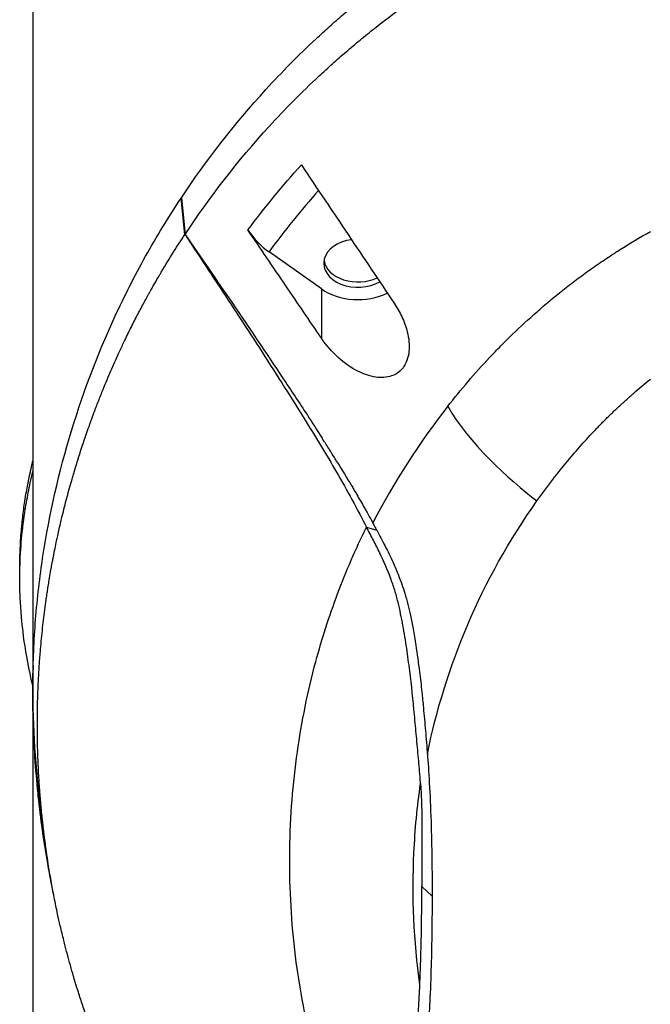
# Model space of a CAD drawing. Header units: millimetres. Extents: x 0 to 4378, y 0 to 2397.
# Tile 495 of 656: x 2191 to 2233, y 1215 to 1280. Entities that reach past the tile are written whole.
import ezdxf

# ---------------------------------------------------------------- set-up
doc = ezdxf.new("R2010")
doc.units = ezdxf.units.MM
doc.header["$LTSCALE"] = 0.2

# ---------------------------------------------------------------- blocks, each defined once
blk = doc.blocks.new('Blk$A16R2-0W24Z')
for p, q in [((-59, 810.3), (-59, 661.9)), ((-49.173, 768.716), (-49.181, 768.703)), ((-48.936, 766.294), (-49.181, 768.703)), ((-49.173, 768.716), (-48.929, 766.296)), ((-48.936, 766.294), (-48.929, 766.296)), ((-44.767, 766.59), (-44.769, 766.594)), ((-39.904, 762.684), (-43.374, 765.138)), ((-39.904, 762.684), (-39.904, 759.428)), ((-36.925, 746.923), (-36.251, 746.715)), ((-59.86, 743.523), (-59.86, 744.231)), ((-33.265, 723.135), (-32.586, 722.508))]:
    blk.add_line(p, q)
for start, end in [(178.37275, 180), (180.17099, 188.13341), (188.71318, 188.71345)]:
    blk.add_arc((0, 736.1), 59, start, end)
for centre, major_axis, ratio, start_param, end_param in [((-18.614, 750.608), (26.812, 29.54), 0.712143, 1.587631, 1.718759), ((-43.364, 767.263), (-1.866, 2.482), 0.493586, 1.472584, 2.147523), ((-37.5, 764.384), (-2.25, 0), 0.707107, 4.899392, 8.553314), ((-37.5, 764.738), (-2.25, 0), 0.707107, 0.111341, 2.17267), ((-37.5, 764.384), (3.4, 0), 0.707107, 3.926987, 5.324141), ((31.24, 715.209), (69.804, -27.469), 0.801889, 2.907243, 3.059)]:
    blk.add_ellipse(centre, major_axis=major_axis, ratio=ratio, start_param=start_param, end_param=end_param)
for points, knots in [([(-49.173, 768.716), (-47.53, 771.188), (-45.674, 773.591), (-43.056, 776.46), (-42.517, 777.027), (-41.41, 778.146), (-40.842, 778.698), (-39.966, 779.514), (-39.671, 779.784), (-39.072, 780.32), (-38.769, 780.586), (-38.155, 781.113), (-37.844, 781.375), (-37.215, 781.893), (-36.897, 782.15), (-35.931, 782.913), (-35.272, 783.412), (-33.923, 784.39), (-33.233, 784.868), (-31.823, 785.801), (-31.102, 786.256), (-29.63, 787.14), (-28.879, 787.569), (-26.579, 788.815), (-24.985, 789.59), (-21.685, 791.009), (-19.982, 791.658), (-18.229, 792.232)], [-1, -1, -1, -1, -0.75, -0.75, -0.6875, -0.6875, -0.625, -0.625, -0.59375, -0.59375, -0.5625, -0.5625, -0.53125, -0.53125, -0.5, -0.5, -0.4375, -0.4375, -0.375, -0.375, -0.3125, -0.3125, -0.25, -0.25, -0.125, -0.125, 0, 0, 0, 0]), ([(-48.929, 766.296), (-47.296, 768.757), (-45.449, 771.154), (-42.846, 774.011), (-42.31, 774.575), (-41.209, 775.689), (-40.644, 776.237), (-39.774, 777.051), (-39.479, 777.32), (-38.884, 777.851), (-38.583, 778.113), (-37.972, 778.638), (-37.663, 778.9), (-37.037, 779.419), (-36.721, 779.676), (-35.76, 780.437), (-35.104, 780.932), (-33.762, 781.902), (-33.076, 782.377), (-31.673, 783.307), (-30.956, 783.761), (-29.491, 784.644), (-28.744, 785.071), (-26.455, 786.311), (-24.869, 787.086), (-21.585, 788.504), (-19.89, 789.156), (-18.145, 789.735)], [0, 0, 0, 0, 0.25, 0.25, 0.3125, 0.3125, 0.375, 0.375, 0.40625, 0.40625, 0.4375, 0.4375, 0.46875, 0.46875, 0.5, 0.5, 0.5625, 0.5625, 0.625, 0.625, 0.6875, 0.6875, 0.75, 0.75, 0.875, 0.875, 0.9999999, 0.9999999, 0.9999999, 0.9999999]), ([(-41.232, 770.892), (-40.203, 769.356), (-39.169, 767.813), (-37.111, 764.744), (-36.099, 763.236), (-35.096, 761.744)], [0.000001, 0.000001, 0.000001, 0.000001, 0.555059, 0.555059, 1.110141, 1.110141, 1.110141, 1.110141]), ([(-58.489, 728.377), (-58.827, 730.943), (-58.998, 733.521), (-59, 737.498), (-58.951, 738.898), (-58.753, 741.695), (-58.604, 743.091), (-58.006, 747.27), (-57.403, 750.041), (-55.786, 755.523), (-54.777, 758.235), (-52.931, 762.227), (-52.261, 763.546), (-50.807, 766.15), (-50.023, 767.436), (-49.181, 768.703)], [-0.6150654, -0.6150654, -0.6150654, -0.6150654, -0.5, -0.5, -0.4375, -0.4375, -0.375, -0.375, -0.25, -0.25, -0.125, -0.125, -0.0625, -0.0625, 0, 0, 0, 0]), ([(-48.925, 701.34), (-49.186, 701.734), (-49.449, 702.141), (-49.713, 702.561), (-49.973, 702.975), (-50.234, 703.402), (-50.494, 703.841), (-50.576, 703.98), (-50.659, 704.12), (-50.74, 704.26), (-50.822, 704.401), (-50.903, 704.542), (-50.983, 704.681), (-51.064, 704.823), (-51.143, 704.963), (-51.22, 705.101), (-51.228, 705.116), (-51.236, 705.13), (-51.244, 705.144), (-51.307, 705.257), (-51.368, 705.366), (-51.427, 705.473), (-51.487, 705.583), (-51.546, 705.69), (-51.604, 705.798), (-51.655, 705.892), (-51.706, 705.987), (-51.757, 706.082), (-51.924, 706.393), (-52.093, 706.716), (-52.265, 707.052), (-52.435, 707.386), (-52.608, 707.732), (-52.782, 708.091), (-52.832, 708.193), (-52.882, 708.297), (-52.932, 708.4), (-52.981, 708.504), (-53.03, 708.607), (-53.078, 708.707), (-53.127, 708.813), (-53.175, 708.915), (-53.22, 709.011), (-53.226, 709.025), (-53.233, 709.039), (-53.239, 709.053), (-53.25, 709.076), (-53.26, 709.097), (-53.269, 709.117), (-53.287, 709.157), (-53.302, 709.189), (-53.316, 709.22), (-53.327, 709.243), (-53.337, 709.265), (-53.348, 709.289), (-53.379, 709.356), (-53.415, 709.435), (-53.456, 709.525), (-53.497, 709.615), (-53.543, 709.717), (-53.593, 709.831), (-53.644, 709.945), (-53.7, 710.071), (-53.76, 710.209), (-53.769, 710.229), (-53.778, 710.249), (-53.787, 710.27), (-53.849, 710.413), (-53.916, 710.568), (-53.987, 710.735), (-54.014, 710.799), (-54.042, 710.865), (-54.069, 710.929), (-54.093, 710.985), (-54.116, 711.039), (-54.137, 711.09), (-54.18, 711.194), (-54.221, 711.292), (-54.26, 711.386), (-54.3, 711.485), (-54.339, 711.579), (-54.376, 711.671), (-54.385, 711.694), (-54.395, 711.718), (-54.404, 711.741), (-54.485, 711.941), (-54.56, 712.13), (-54.63, 712.308), (-54.7, 712.486), (-54.764, 712.654), (-54.824, 712.81), (-54.866, 712.92), (-54.905, 713.024), (-54.942, 713.124), (-55.025, 713.345), (-55.112, 713.58), (-55.201, 713.828), (-55.291, 714.077), (-55.384, 714.34), (-55.479, 714.616), (-55.574, 714.893), (-55.672, 715.183), (-55.772, 715.486), (-55.866, 715.775), (-55.962, 716.076), (-56.059, 716.389), (-56.065, 716.407), (-56.07, 716.424), (-56.076, 716.442), (-56.106, 716.541), (-56.137, 716.642), (-56.167, 716.741), (-56.198, 716.843), (-56.228, 716.944), (-56.257, 717.041), (-56.269, 717.081), (-56.281, 717.121), (-56.292, 717.16), (-56.296, 717.171), (-56.299, 717.183), (-56.302, 717.194), (-56.375, 717.441), (-56.445, 717.686), (-56.513, 717.928), (-56.582, 718.173), (-56.648, 718.415), (-56.712, 718.656), (-56.777, 718.9), (-56.84, 719.142), (-56.901, 719.384), (-56.917, 719.449), (-56.934, 719.514), (-56.95, 719.579), (-57.029, 719.897), (-57.106, 720.215), (-57.179, 720.533), (-57.24, 720.794), (-57.298, 721.055), (-57.355, 721.317), (-57.435, 721.684), (-57.511, 722.051), (-57.584, 722.419), (-57.656, 722.788), (-57.725, 723.156), (-57.791, 723.524), (-57.856, 723.895), (-57.918, 724.266), (-57.976, 724.634), (-58.019, 724.902), (-58.059, 725.169), (-58.097, 725.434), (-58.098, 725.444), (-58.1, 725.455), (-58.101, 725.465), (-58.115, 725.561), (-58.128, 725.655), (-58.141, 725.748), (-58.154, 725.842), (-58.167, 725.935), (-58.179, 726.03), (-58.181, 726.044), (-58.183, 726.058), (-58.185, 726.072), (-58.214, 726.289), (-58.243, 726.519), (-58.272, 726.763), (-58.281, 726.834), (-58.29, 726.907), (-58.299, 726.984), (-58.307, 727.056), (-58.316, 727.132), (-58.325, 727.214), (-58.328, 727.238), (-58.33, 727.261), (-58.333, 727.286), (-58.342, 727.364), (-58.351, 727.446), (-58.36, 727.529), (-58.369, 727.611), (-58.377, 727.694), (-58.386, 727.776), (-58.387, 727.793), (-58.389, 727.81), (-58.391, 727.827), (-58.409, 728.007), (-58.426, 728.175), (-58.44, 728.329), (-58.455, 728.484), (-58.468, 728.627), (-58.479, 728.756), (-58.49, 728.882), (-58.499, 728.995), (-58.507, 729.097), (-58.516, 729.199), (-58.523, 729.289), (-58.529, 729.366), (-58.535, 729.445), (-58.539, 729.51), (-58.543, 729.563), (-58.545, 729.58), (-58.546, 729.596), (-58.547, 729.619), (-58.548, 729.635), (-58.55, 729.654), (-58.552, 729.679), (-58.577, 730.036), (-58.6, 730.406), (-58.62, 730.789), (-58.636, 731.108), (-58.651, 731.436), (-58.663, 731.772), (-58.665, 731.843), (-58.668, 731.92), (-58.67, 731.999), (-58.673, 732.075), (-58.675, 732.154), (-58.677, 732.232), (-58.678, 732.255), (-58.678, 732.279), (-58.679, 732.302), (-58.684, 732.489), (-58.688, 732.664), (-58.69, 732.827), (-58.693, 732.994), (-58.695, 733.147), (-58.697, 733.288), (-58.698, 733.432), (-58.699, 733.563), (-58.699, 733.681), (-58.699, 733.728), (-58.699, 733.774), (-58.699, 733.822), (-58.699, 733.84), (-58.699, 733.864), (-58.699, 733.888), (-58.699, 734.229), (-58.696, 734.57), (-58.69, 734.911), (-58.684, 735.249), (-58.675, 735.587), (-58.663, 735.925), (-58.651, 736.269), (-58.635, 736.613), (-58.617, 736.959), (-58.599, 737.306), (-58.578, 737.653), (-58.553, 738.004), (-58.552, 738.01), (-58.552, 738.017), (-58.551, 738.023), (-58.544, 738.127), (-58.536, 738.235), (-58.528, 738.345), (-58.519, 738.454), (-58.511, 738.565), (-58.501, 738.676), (-58.482, 738.916), (-58.461, 739.153), (-58.439, 739.386), (-58.416, 739.623), (-58.393, 739.856), (-58.369, 740.084), (-58.343, 740.319), (-58.317, 740.55), (-58.291, 740.776), (-58.263, 741.006), (-58.235, 741.231), (-58.207, 741.451), (-58.177, 741.677), (-58.147, 741.898), (-58.116, 742.113), (-58.113, 742.133), (-58.111, 742.153), (-58.109, 742.166), (-58.1, 742.227), (-58.091, 742.292), (-58.08, 742.363), (-58.077, 742.381), (-58.075, 742.4), (-58.072, 742.419), (-58.058, 742.512), (-58.043, 742.616), (-58.025, 742.732), (-58.007, 742.848), (-57.987, 742.976), (-57.965, 743.116), (-57.944, 743.244), (-57.921, 743.383), (-57.897, 743.532), (-57.894, 743.545), (-57.892, 743.557), (-57.89, 743.57), (-57.862, 743.738), (-57.831, 743.918), (-57.797, 744.11), (-57.789, 744.155), (-57.781, 744.201), (-57.773, 744.242), (-57.747, 744.39), (-57.721, 744.53), (-57.695, 744.665), (-57.679, 744.752), (-57.663, 744.836), (-57.647, 744.918), (-57.607, 745.128), (-57.568, 745.325), (-57.53, 745.509), (-57.493, 745.692), (-57.458, 745.862), (-57.424, 746.019), (-57.413, 746.072), (-57.402, 746.122), (-57.391, 746.176), (-57.379, 746.23), (-57.367, 746.287), (-57.353, 746.35), (-57.32, 746.504), (-57.285, 746.659), (-57.249, 746.816), (-57.214, 746.972), (-57.178, 747.128), (-57.141, 747.285), (-57.111, 747.411), (-57.081, 747.537), (-57.051, 747.662), (-56.952, 748.069), (-56.851, 748.464), (-56.75, 748.847), (-56.743, 748.871), (-56.737, 748.896), (-56.73, 748.921), (-56.623, 749.326), (-56.514, 749.716), (-56.405, 750.093), (-56.373, 750.206), (-56.34, 750.317), (-56.308, 750.427), (-56.218, 750.731), (-56.123, 751.044), (-56.023, 751.366), (-56.012, 751.4), (-56.001, 751.435), (-55.99, 751.47), (-55.889, 751.793), (-55.781, 752.125), (-55.668, 752.466), (-55.656, 752.499), (-55.645, 752.533), (-55.634, 752.567), (-55.609, 752.641), (-55.584, 752.716), (-55.558, 752.792), (-55.439, 753.142), (-55.314, 753.501), (-55.181, 753.868), (-55.173, 753.889), (-55.165, 753.91), (-55.158, 753.932), (-55.121, 754.032), (-55.084, 754.133), (-55.048, 754.233), (-55.016, 754.318), (-54.985, 754.402), (-54.955, 754.484), (-54.856, 754.747), (-54.757, 755.008), (-54.656, 755.267), (-54.555, 755.525), (-54.453, 755.782), (-54.349, 756.038), (-54.284, 756.197), (-54.219, 756.356), (-54.153, 756.514), (-54.07, 756.713), (-53.986, 756.912), (-53.9, 757.112), (-53.815, 757.309), (-53.729, 757.508), (-53.64, 757.708), (-53.553, 757.904), (-53.464, 758.102), (-53.373, 758.302), (-53.341, 758.372), (-53.309, 758.442), (-53.276, 758.513), (-53.27, 758.526), (-53.264, 758.539), (-53.258, 758.552), (-53.207, 758.664), (-53.153, 758.78), (-53.098, 758.897), (-53.044, 759.012), (-52.988, 759.128), (-52.933, 759.245), (-52.887, 759.34), (-52.841, 759.435), (-52.796, 759.53), (-52.774, 759.575), (-52.751, 759.62), (-52.73, 759.665), (-52.575, 759.982), (-52.423, 760.286), (-52.275, 760.577), (-52.127, 760.867), (-51.982, 761.145), (-51.841, 761.41), (-51.701, 761.675), (-51.565, 761.927), (-51.433, 762.166), (-51.401, 762.225), (-51.369, 762.282), (-51.336, 762.342), (-51.316, 762.378), (-51.296, 762.414), (-51.275, 762.451), (-51.273, 762.456), (-51.27, 762.46), (-51.268, 762.465), (-51.165, 762.649), (-51.059, 762.837), (-50.95, 763.028), (-50.843, 763.214), (-50.734, 763.402), (-50.623, 763.592), (-50.582, 763.662), (-50.54, 763.732), (-50.499, 763.802), (-50.233, 764.25), (-49.956, 764.704), (-49.667, 765.163), (-49.431, 765.537), (-49.187, 765.914), (-48.936, 766.294)], [-1, -1, -1, -1, -0.9789296, -0.9789296, -0.9789296, -0.9581244, -0.9581244, -0.9581244, -0.9515451, -0.9515451, -0.9515451, -0.9449348, -0.9449348, -0.9449348, -0.9382041, -0.9382041, -0.9382041, -0.9375, -0.9375, -0.9375, -0.9319977, -0.9319977, -0.9319977, -0.9263951, -0.9263951, -0.9263951, -0.921504, -0.921504, -0.921504, -0.9055419, -0.9055419, -0.9055419, -0.8896704, -0.8896704, -0.8896704, -0.8851265, -0.8851265, -0.8851265, -0.8805228, -0.8805228, -0.8805228, -0.875695, -0.875695, -0.875695, -0.875, -0.875, -0.875, -0.8738027, -0.8738027, -0.8738027, -0.871339, -0.871339, -0.871339, -0.8694745, -0.8694745, -0.8694745, -0.8642105, -0.8642105, -0.8642105, -0.8589421, -0.8589421, -0.8589421, -0.853667, -0.853667, -0.853667, -0.8528979, -0.8528979, -0.8528979, -0.8475582, -0.8475582, -0.8475582, -0.8455145, -0.8455145, -0.8455145, -0.84375, -0.84375, -0.84375, -0.8401552, -0.8401552, -0.8401552, -0.8363637, -0.8363637, -0.8363637, -0.8353788, -0.8353788, -0.8353788, -0.826964, -0.826964, -0.826964, -0.8184892, -0.8184892, -0.8184892, -0.8125358, -0.8125358, -0.8125358, -0.799416, -0.799416, -0.799416, -0.7862374, -0.7862374, -0.7862374, -0.7730127, -0.7730127, -0.7730127, -0.7604312, -0.7604312, -0.7604312, -0.7597326, -0.7597326, -0.7597326, -0.7557579, -0.7557579, -0.7557579, -0.7516937, -0.7516937, -0.7516937, -0.75, -0.75, -0.75, -0.7495095, -0.7495095, -0.7495095, -0.738744, -0.738744, -0.738744, -0.7278633, -0.7278633, -0.7278633, -0.7168641, -0.7168641, -0.7168641, -0.7138982, -0.7138982, -0.7138982, -0.699398, -0.699398, -0.699398, -0.6875, -0.6875, -0.6875, -0.6708213, -0.6708213, -0.6708213, -0.6540892, -0.6540892, -0.6540892, -0.6372304, -0.6372304, -0.6372304, -0.625, -0.625, -0.625, -0.6245336, -0.6245336, -0.6245336, -0.6200516, -0.6200516, -0.6200516, -0.6155535, -0.6155535, -0.6155535, -0.6148977, -0.6148977, -0.6148977, -0.6047574, -0.6047574, -0.6047574, -0.601782, -0.601782, -0.601782, -0.5990028, -0.5990028, -0.5990028, -0.5982143, -0.5982143, -0.5982143, -0.5957162, -0.5957162, -0.5957162, -0.5932599, -0.5932599, -0.5932599, -0.5927372, -0.5927372, -0.5927372, -0.5872406, -0.5872406, -0.5872406, -0.581718, -0.581718, -0.581718, -0.5763525, -0.5763525, -0.5763525, -0.5709392, -0.5709392, -0.5709392, -0.5654651, -0.5654651, -0.5654651, -0.5637081, -0.5637081, -0.5637081, -0.5625, -0.5625, -0.5625, -0.545469, -0.545469, -0.545469, -0.53125, -0.53125, -0.53125, -0.5282658, -0.5282658, -0.5282658, -0.5253909, -0.5253909, -0.5253909, -0.5245175, -0.5245175, -0.5245175, -0.5174983, -0.5174983, -0.5174983, -0.5103448, -0.5103448, -0.5103448, -0.5030587, -0.5030587, -0.5030587, -0.5001152, -0.5001152, -0.5001152, -0.4990096, -0.4990096, -0.4990096, -0.4837025, -0.4837025, -0.4837025, -0.4685308, -0.4685308, -0.4685308, -0.4531559, -0.4531559, -0.4531559, -0.4377811, -0.4377811, -0.4377811, -0.4375, -0.4375, -0.4375, -0.4329347, -0.4329347, -0.4329347, -0.4283694, -0.4283694, -0.4283694, -0.4184079, -0.4184079, -0.4184079, -0.408246, -0.408246, -0.408246, -0.3977585, -0.3977585, -0.3977585, -0.3870567, -0.3870567, -0.3870567, -0.3760297, -0.3760297, -0.3760297, -0.375, -0.375, -0.375, -0.370183, -0.370183, -0.370183, -0.3689622, -0.3689622, -0.3689622, -0.3630616, -0.3630616, -0.3630616, -0.3571539, -0.3571539, -0.3571539, -0.3517039, -0.3517039, -0.3517039, -0.3512462, -0.3512462, -0.3512462, -0.3451806, -0.3451806, -0.3451806, -0.34375, -0.34375, -0.34375, -0.3385373, -0.3385373, -0.3385373, -0.3351938, -0.3351938, -0.3351938, -0.3266595, -0.3266595, -0.3266595, -0.3181557, -0.3181557, -0.3181557, -0.3153279, -0.3153279, -0.3153279, -0.3125, -0.3125, -0.3125, -0.3057124, -0.3057124, -0.3057124, -0.2989718, -0.2989718, -0.2989718, -0.2935114, -0.2935114, -0.2935114, -0.2757097, -0.2757097, -0.2757097, -0.2745503, -0.2745503, -0.2745503, -0.2556523, -0.2556523, -0.2556523, -0.25, -0.25, -0.25, -0.2343962, -0.2343962, -0.2343962, -0.2327153, -0.2327153, -0.2327153, -0.2171142, -0.2171142, -0.2171142, -0.2155792, -0.2155792, -0.2155792, -0.2121786, -0.2121786, -0.2121786, -0.196408, -0.196408, -0.196408, -0.195491, -0.195491, -0.195491, -0.1911869, -0.1911869, -0.1911869, -0.1875, -0.1875, -0.1875, -0.1755694, -0.1755694, -0.1755694, -0.1636589, -0.1636589, -0.1636589, -0.15625, -0.15625, -0.15625, -0.1469514, -0.1469514, -0.1469514, -0.1377448, -0.1377448, -0.1377448, -0.1287205, -0.1287205, -0.1287205, -0.1255778, -0.1255778, -0.1255778, -0.125, -0.125, -0.125, -0.1200029, -0.1200029, -0.1200029, -0.1150898, -0.1150898, -0.1150898, -0.1110546, -0.1110546, -0.1110546, -0.1091039, -0.1091039, -0.1091039, -0.0953851, -0.0953851, -0.0953851, -0.0816866, -0.0816866, -0.0816866, -0.0680382, -0.0680382, -0.0680382, -0.064702, -0.064702, -0.064702, -0.0627335, -0.0627335, -0.0627335, -0.0625, -0.0625, -0.0625, -0.0529112, -0.0529112, -0.0529112, -0.0435346, -0.0435346, -0.0435346, -0.0400854, -0.0400854, -0.0400854, -0.01801, -0.01801, -0.01801, 0, 0, 0, 0]), ([(-48.936, 766.294), (-48.8, 766.09), (-48.665, 765.886), (-47.518, 764.155), (-46.508, 762.621), (-44.509, 759.556), (-43.512, 758.012), (-42.026, 755.673), (-41.534, 754.892), (-40.319, 752.94), (-39.594, 751.754), (-38.557, 749.961), (-38.217, 749.356), (-37.487, 748.005), (-37.235, 747.501), (-36.925, 746.923)], [-1.761937, -1.761937, -1.761937, -1.761937, -1.707736, -1.707736, -1.302327, -1.302327, -0.895804, -0.895804, -0.684392, -0.684392, -0.36059, -0.36059, -0.198801, -0.198801, 0, 0, 0, 0]), ([(-48.929, 766.296), (-47.88, 764.78), (-46.835, 763.261), (-44.679, 760.103), (-43.568, 758.463), (-41.923, 755.99), (-41.378, 755.164), (-40.51, 753.829), (-40.183, 753.324), (-39.86, 752.816)], [-1, -1, -1, -1, -0.7573218, -0.7573218, -0.4967513, -0.4967513, -0.3664661, -0.3664661, -0.2872955, -0.2872955, -0.2872955, -0.2872955]), ([(-39.904, 759.428), (-40.698, 760.594), (-41.476, 761.738), (-43.098, 764.127), (-43.936, 765.364), (-44.767, 766.59)], [0.000001, 0.000001, 0.000001, 0.000001, 0.4235636, 0.4235636, 0.8687454, 0.8687454, 0.8687454, 0.8687454]), ([(-31.541, 754.925), (-30.682, 756.022), (-29.767, 757.096), (-28.54, 758.401), (-28.29, 758.661), (-27.786, 759.176), (-27.53, 759.432), (-26.747, 760.192), (-26.201, 760.686), (-25.368, 761.419), (-25.088, 761.662), (-24.663, 762.024), (-24.52, 762.144), (-24.23, 762.381), (-24.083, 762.498), (-23.636, 762.846), (-23.336, 763.077), (-22.728, 763.533), (-22.421, 763.759), (-21.797, 764.205), (-21.479, 764.422), (-20.835, 764.854), (-20.51, 765.067), (-19.519, 765.693), (-18.841, 766.098), (-18.144, 766.486)], [-1, -1, -1, -1, -0.75, -0.75, -0.6875, -0.6875, -0.625, -0.625, -0.5, -0.5, -0.4375, -0.4375, -0.40625, -0.40625, -0.375, -0.375, -0.3125, -0.3125, -0.25, -0.25, -0.1875, -0.1875, -0.125, -0.125, 0, 0, 0, 0]), ([(-35.096, 761.744), (-34.908, 761.464), (-34.739, 761.169), (-34.441, 760.536), (-34.316, 760.193), (-34.119, 759.41), (-34.074, 758.968), (-34.136, 758.342), (-34.18, 758.14), (-34.301, 757.812), (-34.366, 757.682), (-34.527, 757.439), (-34.622, 757.329), (-34.888, 757.098), (-35.069, 756.996), (-35.59, 756.816), (-35.949, 756.798), (-36.709, 756.911), (-37.109, 757.049), (-37.947, 757.474), (-38.386, 757.784), (-39.202, 758.52), (-39.582, 758.954), (-39.904, 759.428)], [-1.2335, -1.2335, -1.2335, -1.2335, -1.132064, -1.132064, -1.02217, -1.02217, -0.882, -0.882, -0.810034, -0.810034, -0.75577, -0.75577, -0.699246, -0.699246, -0.616751, -0.616751, -0.481893, -0.481893, -0.338959, -0.338959, -0.171786, -0.171786, -0.000001, -0.000001, -0.000001, -0.000001]), ([(-25.65, 748.655), (-25.139, 749.376), (-24.603, 750.088), (-24.039, 750.79), (-23.897, 750.965), (-23.755, 751.139), (-23.61, 751.313), (-23.465, 751.487), (-23.319, 751.66), (-23.171, 751.832), (-22.874, 752.177), (-22.57, 752.519), (-22.259, 752.857), (-22.103, 753.026), (-21.946, 753.194), (-21.786, 753.361), (-21.707, 753.445), (-21.626, 753.528), (-21.546, 753.611), (-21.465, 753.694), (-21.384, 753.777), (-21.302, 753.86), (-21.139, 754.025), (-20.973, 754.189), (-20.806, 754.353), (-20.639, 754.516), (-20.47, 754.679), (-20.298, 754.84), (-20.127, 755.001), (-19.954, 755.161), (-19.779, 755.32), (-19.603, 755.48), (-19.426, 755.637), (-19.246, 755.794), (-18.887, 756.108), (-18.52, 756.417), (-18.143, 756.721)], [0, 0, 0, 0, 0.2499921, 0.2499921, 0.2499921, 0.3124905, 0.3124905, 0.3124905, 0.374989, 0.374989, 0.374989, 0.4999862, 0.4999862, 0.4999862, 0.5624848, 0.5624848, 0.5624848, 0.5937341, 0.5937341, 0.5937341, 0.6249834, 0.6249834, 0.6249834, 0.6874821, 0.6874821, 0.6874821, 0.7499806, 0.7499806, 0.7499806, 0.8124791, 0.8124791, 0.8124791, 0.8749774, 0.8749774, 0.8749774, 1, 1, 1, 1]), ([(-38.859, 751.223), (-38.984, 751.427), (-39.11, 751.629), (-39.237, 751.832), (-39.25, 751.852), (-39.263, 751.872), (-39.275, 751.893), (-39.324, 751.97), (-39.372, 752.047), (-39.421, 752.124), (-39.567, 752.355), (-39.713, 752.586), (-39.86, 752.816)], [0.00589664, 0.00589664, 0.00589664, 0.00589664, 0.006613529, 0.006613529, 0.006613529, 0.006685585, 0.006685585, 0.006685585, 0.006959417, 0.006959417, 0.006959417, 0.00777951, 0.00777951, 0.00777951, 0.00777951]), ([(-59.86, 744.231), (-59.86, 744.604), (-59.853, 744.977), (-59.821, 745.804), (-59.793, 746.257), (-59.746, 746.812), (-59.736, 746.915), (-59.709, 747.204), (-59.689, 747.39), (-59.626, 747.935), (-59.578, 748.294), (-59.492, 748.851), (-59.459, 749.051), (-59.394, 749.424), (-59.362, 749.596), (-59.313, 749.849), (-59.298, 749.928), (-59.268, 750.075), (-59.255, 750.14), (-59.225, 750.281), (-59.209, 750.359), (-59.148, 750.642), (-59.103, 750.85), (-59.037, 751.142), (-59.019, 751.225), (-59, 751.307)], [-4.9014058, -4.9014058, -4.9014058, -4.9014058, -4.8559895, -4.8559895, -4.8007261, -4.8007261, -4.7881172, -4.7881172, -4.7652408, -4.7652408, -4.7212874, -4.7212874, -4.6964039, -4.6964039, -4.6751218, -4.6751218, -4.6647269, -4.6647269, -4.6566698, -4.6566698, -4.6469299, -4.6469299, -4.6209969, -4.6209969, -4.6108021, -4.6108021, -4.6108021, -4.6108021]), ([(-38.859, 751.223), (-38.54, 750.709), (-38.226, 750.192), (-37.917, 749.673), (-37.891, 749.629), (-37.865, 749.586), (-37.839, 749.543), (-37.791, 749.461), (-37.742, 749.379), (-37.694, 749.297), (-37.526, 749.012), (-37.36, 748.726), (-37.195, 748.44), (-37.114, 748.298), (-37.033, 748.156), (-36.952, 748.013), (-36.93, 747.973), (-36.907, 747.933), (-36.885, 747.893), (-36.787, 747.718), (-36.69, 747.542), (-36.596, 747.366), (-36.572, 747.322), (-36.549, 747.279), (-36.527, 747.236), (-36.521, 747.224), (-36.515, 747.213), (-36.509, 747.202)], [-0.2047521, -0.2047521, -0.2047521, -0.2047521, -0.1250997, -0.1250997, -0.1250997, -0.118451, -0.118451, -0.118451, -0.1058955, -0.1058955, -0.1058955, -0.0623385, -0.0623385, -0.0623385, -0.0407529, -0.0407529, -0.0407529, -0.0346867, -0.0346867, -0.0346867, -0.0081816, -0.0081816, -0.0081816, -0.0016833, -0.0016833, -0.0016833, 0, 0, 0, 0]), ([(-59.008, 736.438), (-59.257, 737.53), (-59.441, 738.517), (-59.686, 740.226), (-59.772, 741.092), (-59.854, 742.624), (-59.866, 743.29), (-59.847, 744.617), (-59.815, 745.274), (-59.706, 746.592), (-59.629, 747.244), (-59.463, 748.34), (-59.385, 748.783), (-59.256, 749.429), (-59.207, 749.661), (-59.112, 750.104), (-59.056, 750.353), (-59, 750.6)], [0.354962, 0.354962, 0.354962, 0.354962, 0.4062821, 0.4062821, 0.4585403, 0.4585403, 0.4985804, 0.4985804, 0.5383603, 0.5383603, 0.5782566, 0.5782566, 0.6052421, 0.6052421, 0.618018, 0.618018, 0.6351333, 0.6351333, 0.6351333, 0.6351333]), ([(-32.897, 731.907), (-32.305, 734.809), (-31.423, 737.682), (-29.024, 743.294), (-27.507, 746.033), (-25.65, 748.655)], [0, 0, 0, 0, 0.5000001, 0.5000001, 1, 1, 1, 1]), ([(-36.917, 702.794), (-37.945, 704.877), (-38.81, 707.001), (-40.226, 711.299), (-40.777, 713.474), (-41.58, 717.852), (-41.831, 720.053), (-41.995, 723.364), (-42.014, 724.461), (-41.981, 726.677), (-41.929, 727.796), (-41.762, 729.957), (-41.647, 730.999), (-41.217, 734.038), (-40.812, 736.046), (-39.874, 739.532), (-39.393, 741.032), (-38.277, 744.002), (-37.642, 745.472), (-36.925, 746.923)], [0, 0, 0, 0, 0.1448174, 0.1448174, 0.2896349, 0.2896349, 0.4344523, 0.4344523, 0.506861, 0.506861, 0.5792697, 0.5792697, 0.6516784, 0.6516784, 0.7896349, 0.7896349, 0.8948175, 0.8948175, 1, 1, 1, 1]), ([(-33.35, 729.961), (-33.356, 730.047), (-33.362, 730.133), (-33.405, 730.691), (-33.444, 731.163), (-33.509, 731.874), (-33.531, 732.111), (-33.579, 732.586), (-33.6, 732.825), (-33.666, 733.54), (-33.709, 734.019), (-33.845, 735.462), (-33.942, 736.433), (-34.125, 737.909), (-34.192, 738.405), (-34.343, 739.405), (-34.425, 739.909), (-34.609, 740.929), (-34.711, 741.444), (-34.905, 742.229), (-34.977, 742.492), (-35.142, 743.023), (-35.234, 743.291), (-35.538, 744.1), (-35.778, 744.648), (-36.18, 745.487), (-36.321, 745.77), (-36.541, 746.199), (-36.616, 746.343), (-36.768, 746.632), (-36.845, 746.778), (-36.925, 746.923)], [-1, -1, -1, -1, -0.983668, -0.983668, -0.894243, -0.894243, -0.849531, -0.849531, -0.804819, -0.804819, -0.715395, -0.715395, -0.536546, -0.536546, -0.447122, -0.447122, -0.357697, -0.357697, -0.268273, -0.268273, -0.223561, -0.223561, -0.178849, -0.178849, -0.089424, -0.089424, -0.044712, -0.044712, -0.022356, -0.022356, 0, 0, 0, 0]), ([(-36.509, 747.202), (-36.469, 747.125), (-36.422, 747.035), (-36.338, 746.877), (-36.295, 746.796), (-36.251, 746.715)], [-0.05435955, -0.05435955, -0.05435955, -0.05435955, -0.02785701, -0.02785701, -0.00000489, -0.00000489, -0.00000489, -0.00000489]), ([(-36.251, 746.715), (-36.068, 746.375), (-35.885, 746.039), (-35.513, 745.326), (-35.331, 744.956), (-35.036, 744.3), (-34.92, 744.022), (-34.653, 743.342), (-34.513, 742.939), (-34.241, 742.053), (-34.119, 741.572), (-33.951, 740.789), (-33.893, 740.491), (-33.779, 739.848), (-33.719, 739.481), (-33.572, 738.526), (-33.492, 737.947), (-33.362, 736.903), (-33.311, 736.454), (-33.228, 735.669), (-33.194, 735.329), (-33.113, 734.472), (-33.068, 733.955), (-33.004, 733.195), (-32.982, 732.937), (-32.935, 732.37), (-32.912, 732.088), (-32.897, 731.907)], [0.000007, 0.000007, 0.000007, 0.000007, 0.117798, 0.117798, 0.251175, 0.251175, 0.349084, 0.349084, 0.494735, 0.494735, 0.677607, 0.677607, 0.790378, 0.790378, 0.924251, 0.924251, 1.135894, 1.135894, 1.296658, 1.296658, 1.41983, 1.41983, 1.609168, 1.609168, 1.706438, 1.706438, 1.824074, 1.824074, 1.824074, 1.824074]), ([(-57.619, 722.598), (-57.705, 723.016), (-57.788, 723.434), (-57.907, 724.071), (-57.947, 724.29), (-58.112, 725.218), (-58.225, 725.929), (-58.34, 726.726), (-58.352, 726.812), (-58.466, 727.636), (-58.557, 728.375), (-58.641, 729.176), (-58.647, 729.235), (-58.735, 730.094), (-58.802, 730.896), (-58.908, 732.502), (-58.947, 733.306), (-58.99, 734.774), (-59, 735.437), (-59, 736.1)], [0.92843738, 0.92843738, 0.92843738, 0.92843738, 0.93514126, 0.93514126, 0.93864943, 0.93864943, 0.95002276, 0.95002276, 0.95138627, 0.95138627, 0.96316717, 0.96316717, 0.96410706, 0.96410706, 0.97682356, 0.97682356, 0.98954253, 0.98954253, 1, 1, 1, 1]), ([(-32.897, 731.907), (-32.813, 730.863), (-32.718, 729.339), (-32.604, 725.782), (-32.585, 724.145), (-32.586, 722.508)], [-1.50922, -1.50922, -1.50922, -1.50922, -0.694288, -0.694288, 0, 0, 0, 0]), ([(-33.397, 716.641), (-33.8, 719.545), (-33.921, 722.468), (-33.715, 726.905), (-33.571, 728.435), (-33.35, 729.96)], [0, 0, 0, 0, 0.6554797, 0.6554797, 0.9999911, 0.9999911, 0.9999911, 0.9999911]), ([(-33.35, 729.961), (-33.339, 729.815), (-33.329, 729.669), (-33.315, 729.405), (-33.308, 729.255), (-33.29, 728.793), (-33.281, 728.476), (-33.262, 727.629), (-33.257, 727.046), (-33.252, 725.279), (-33.263, 724.201), (-33.265, 723.135)], [-0.9039121, -0.9039121, -0.9039121, -0.9039121, -0.8332715, -0.8332715, -0.7756548, -0.7756548, -0.6749284, -0.6749284, -0.4521375, -0.4521375, 0, 0, 0, 0]), ([(-33.397, 716.641), (-33.386, 716.907), (-33.375, 717.172), (-33.355, 717.686), (-33.346, 717.955), (-33.321, 718.764), (-33.308, 719.295), (-33.275, 720.928), (-33.265, 722.032), (-33.265, 723.135)], [0.000001, 0.000001, 0.000001, 0.000001, 0.112593, 0.112593, 0.2180774, 0.2180774, 0.4190089, 0.4190089, 0.8366974, 0.8366974, 0.8366974, 0.8366974]), ([(-32.586, 722.508), (-32.587, 720.965), (-32.605, 719.421), (-32.672, 717.119), (-32.702, 716.29), (-32.762, 715.095), (-32.784, 714.698), (-32.823, 714.102), (-32.836, 713.903), (-32.863, 713.538), (-32.88, 713.309), (-32.897, 713.109)], [-1.621831, -1.621831, -1.621831, -1.621831, -0.795793, -0.795793, -0.389175, -0.389175, -0.186369, -0.186369, -0.084957, -0.084957, -0.000037, -0.000037, -0.000037, -0.000037]), ([(-36.917, 702.794), (-36.864, 702.807), (-36.813, 702.824), (-36.71, 702.865), (-36.657, 702.89), (-36.571, 702.934), (-36.536, 702.954), (-36.352, 703.063), (-36.205, 703.174), (-35.966, 703.39), (-35.868, 703.491), (-35.637, 703.755), (-35.508, 703.928), (-35.357, 704.165), (-35.324, 704.219), (-35.214, 704.408), (-35.142, 704.548), (-35.037, 704.776), (-35.002, 704.861), (-34.883, 705.161), (-34.808, 705.388), (-34.705, 705.746), (-34.669, 705.881), (-34.597, 706.169), (-34.561, 706.324), (-34.49, 706.649), (-34.453, 706.826), (-34.332, 707.435), (-34.254, 707.875), (-34.073, 709.028), (-33.982, 709.748), (-33.853, 710.908), (-33.807, 711.358), (-33.746, 711.981), (-33.729, 712.159), (-33.669, 712.79), (-33.636, 713.153), (-33.604, 713.5), (-33.584, 713.702), (-33.554, 714.061), (-33.535, 714.323), (-33.507, 714.705), (-33.496, 714.878), (-33.451, 715.569), (-33.422, 716.105), (-33.397, 716.641)], [-1.285403, -1.285403, -1.285403, -1.285403, -1.271463, -1.271463, -1.256823, -1.256823, -1.246528, -1.246528, -1.202682, -1.202682, -1.170566, -1.170566, -1.123222, -1.123222, -1.109476, -1.109476, -1.075833, -1.075833, -1.056333, -1.056333, -1.007166, -1.007166, -0.978305, -0.978305, -0.945833, -0.945833, -0.910467, -0.910467, -0.825443, -0.825443, -0.691238, -0.691238, -0.608175, -0.608175, -0.575828, -0.575828, -0.493574, -0.493574, -0.381382, -0.381382, -0.294722, -0.294722, -0.227777, -0.227777, 0, 0, 0, 0])]:
    blk.add_open_spline(points, degree=3, knots=knots)
for points in [[(-44.769, 766.594), (-43.677, 768.062), (-42.499, 769.497), (-41.232, 770.892)], [(-31.541, 754.925), (-30.226, 752.534), (-27.501, 750.06), (-25.65, 748.655)], [(-59, 735.924), (-59, 735.983), (-59, 736.041), (-59, 736.1)], [(-58.189, 726.107), (-58.289, 726.863), (-58.389, 727.62), (-58.489, 728.377)]]:
    blk.add_open_spline(points, degree=3)

msp = doc.modelspace()

# ---------------------------------------------------------------- block references
msp.add_blockref('Blk$A16R2-0W24Z', (2251.163, 499.915))

doc.saveas('drawing.dxf')
